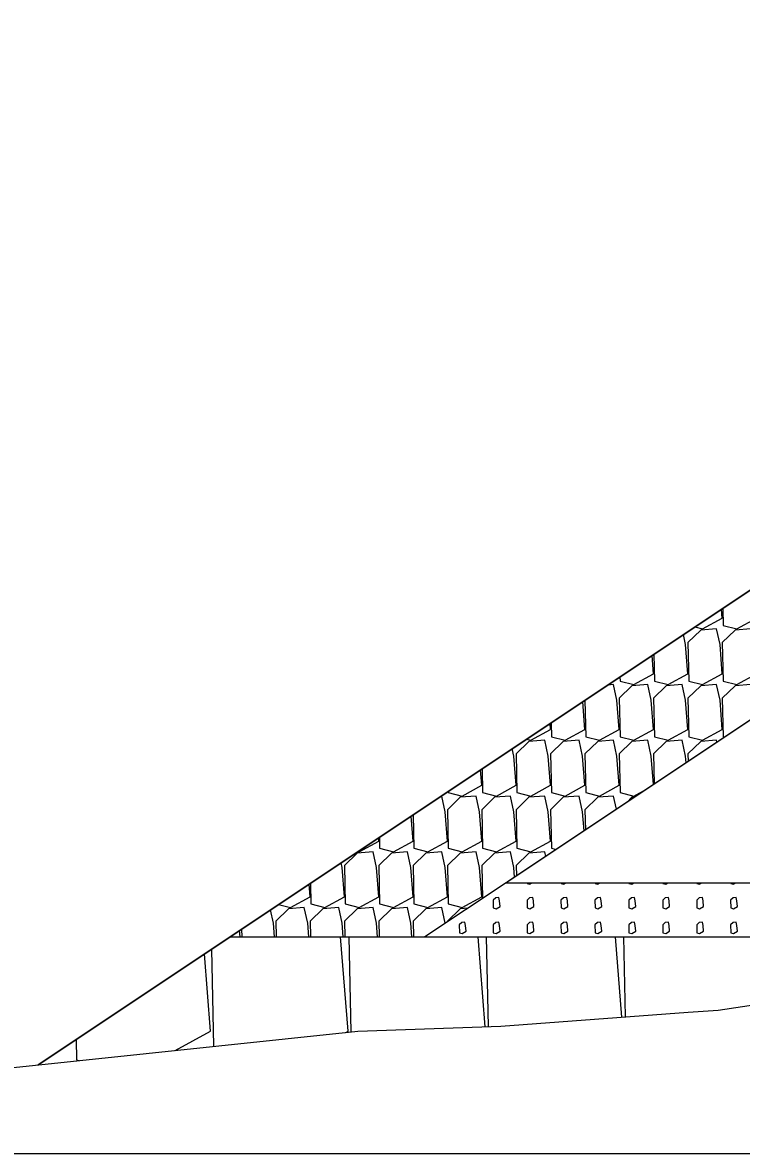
# Model space of a CAD drawing. Extents: x -26 to 4903, y -1010 to 9587.
# Drawn here: x 77.32 to 90.61, y 4500 to 4520.9 of the extents above; entities that cross this region are included whole.
import ezdxf

# ---------------------------------------------------------------- set-up
doc = ezdxf.new("R2010")
doc.units = 0
for name, color, linetype in [('Default', 7, 'Continuous'), ('Exist Cross Section Cell', 7, 'Continuous'), ('Exist XS Ground Line', 7, 'Continuous'), ('Prop CMT Slope Grass', 7, 'Continuous'), ('Prop XS Class II Rip Rap Ditch Liner', 7, 'Continuous'), ('Prop XS Earthwork Shape', 7, 'Continuous')]:
    doc.layers.add(name, color=color, linetype=linetype)

msp = doc.modelspace()

# ---------------------------------------------------------------- linework, layer by layer
at = {"layer": 'Default'}
msp.add_line((106.5, 4520.898), (77.609, 4501.637), dxfattribs=at)
at = {"layer": 'Exist Cross Section Cell'}
msp.add_line((0, 4500), (150, 4500), dxfattribs=at)
at = {"layer": 'Exist XS Ground Line'}
for p, q in [((90.179, 4502.646), (98.866, 4503.985)), ((89.625, 4502.609), (90.179, 4502.646)), ((86.162, 4502.351), (89.625, 4502.609)), ((77.038, 4501.577), (83.52, 4502.26)), ((83.52, 4502.26), (86.162, 4502.351))]:
    msp.add_line(p, q, dxfattribs=at)
at = {"layer": 'Prop CMT Slope Grass'}
for p, q in [((110.001, 4520.828), (86.259, 4505)), ((86.259, 4505), (105.287, 4505))]:
    msp.add_line(p, q, dxfattribs=at)
at = {"layer": 'Prop XS Class II Rip Rap Ditch Liner'}
for p, q in [((77.609, 4501.637), (106.5, 4520.898)), ((90.255, 4509.891), (90.242, 4510.059)), ((90.264, 4510.074), (90.271, 4509.757)), ((89.892, 4509.693), (90.255, 4509.891)), ((90.271, 4509.757), (90.527, 4509.693)), ((90.527, 4509.693), (90.89, 4509.891)), ((89.578, 4509.403), (89.537, 4509.589)), ((89.856, 4509.67), (89.62, 4509.441)), ((89.747, 4509.729), (89.892, 4509.693)), ((90.149, 4509.693), (89.856, 4509.67)), ((90.213, 4509.403), (90.149, 4509.693)), ((90.491, 4509.67), (90.255, 4509.441)), ((90.784, 4509.693), (90.491, 4509.67)), ((89.62, 4508.861), (89.578, 4509.403)), ((89.62, 4509.441), (89.636, 4508.728)), ((90.255, 4508.861), (90.213, 4509.403)), ((90.255, 4509.441), (90.271, 4508.728)), ((88.985, 4508.861), (88.959, 4509.203)), ((88.99, 4509.224), (89.001, 4508.728)), ((88.364, 4508.807), (88.366, 4508.728)), ((88.366, 4508.728), (88.622, 4508.663)), ((88.622, 4508.663), (88.985, 4508.861)), ((89.001, 4508.728), (89.257, 4508.663)), ((89.257, 4508.663), (89.62, 4508.861)), ((89.636, 4508.728), (89.892, 4508.663)), ((89.892, 4508.663), (90.255, 4508.861)), ((90.271, 4508.728), (90.527, 4508.663)), ((90.527, 4508.663), (90.89, 4508.861)), ((88.244, 4508.663), (88.135, 4508.655)), ((88.308, 4508.374), (88.244, 4508.663)), ((88.586, 4508.64), (88.351, 4508.412)), ((88.879, 4508.663), (88.586, 4508.64)), ((88.943, 4508.374), (88.879, 4508.663)), ((89.221, 4508.64), (88.985, 4508.412)), ((89.514, 4508.663), (89.221, 4508.64)), ((89.578, 4508.374), (89.514, 4508.663)), ((89.856, 4508.64), (89.62, 4508.412)), ((90.149, 4508.663), (89.856, 4508.64)), ((90.213, 4508.374), (90.149, 4508.663)), ((90.491, 4508.64), (90.255, 4508.412)), ((90.784, 4508.663), (90.491, 4508.64)), ((87.716, 4507.831), (87.675, 4508.348)), ((87.716, 4508.375), (87.731, 4507.698)), ((88.351, 4507.831), (88.308, 4508.374)), ((88.351, 4508.412), (88.366, 4507.698)), ((88.985, 4507.831), (88.943, 4508.374)), ((88.985, 4508.412), (89.001, 4507.698)), ((89.62, 4507.831), (89.578, 4508.374)), ((89.62, 4508.412), (89.636, 4507.698)), ((90.255, 4507.831), (90.213, 4508.374)), ((90.255, 4508.412), (90.271, 4507.698)), ((87.081, 4507.831), (87.072, 4507.946)), ((87.09, 4507.958), (87.096, 4507.698)), ((86.635, 4507.654), (86.717, 4507.634)), ((86.717, 4507.634), (87.081, 4507.831)), ((87.096, 4507.698), (87.352, 4507.634)), ((87.352, 4507.634), (87.716, 4507.831)), ((87.731, 4507.698), (87.987, 4507.634)), ((87.987, 4507.634), (88.351, 4507.831)), ((88.366, 4507.698), (88.622, 4507.634)), ((88.622, 4507.634), (88.985, 4507.831)), ((89.001, 4507.698), (89.257, 4507.634)), ((89.257, 4507.634), (89.62, 4507.831)), ((89.636, 4507.698), (89.892, 4507.634)), ((89.892, 4507.634), (90.255, 4507.831)), ((90.271, 4507.698), (90.296, 4507.692)), ((86.403, 4507.344), (86.373, 4507.48)), ((86.682, 4507.611), (86.446, 4507.382)), ((86.975, 4507.634), (86.682, 4507.611)), ((87.038, 4507.344), (86.975, 4507.634)), ((87.317, 4507.611), (87.081, 4507.382)), ((87.609, 4507.634), (87.317, 4507.611)), ((87.673, 4507.344), (87.609, 4507.634)), ((87.952, 4507.611), (87.716, 4507.382)), ((88.244, 4507.634), (87.952, 4507.611)), ((88.308, 4507.344), (88.244, 4507.634)), ((88.586, 4507.611), (88.351, 4507.382)), ((88.879, 4507.634), (88.586, 4507.611)), ((88.943, 4507.344), (88.879, 4507.634)), ((89.221, 4507.611), (88.985, 4507.382)), ((89.514, 4507.634), (89.221, 4507.611)), ((89.578, 4507.344), (89.514, 4507.634)), ((89.856, 4507.611), (89.62, 4507.382)), ((90.149, 4507.634), (89.856, 4507.611)), ((90.157, 4507.599), (90.149, 4507.634)), ((86.446, 4506.802), (86.403, 4507.344)), ((86.446, 4507.382), (86.461, 4506.668)), ((87.081, 4506.802), (87.038, 4507.344)), ((87.081, 4507.382), (87.096, 4506.668)), ((87.716, 4506.802), (87.673, 4507.344)), ((87.716, 4507.382), (87.731, 4506.668)), ((88.351, 4506.802), (88.308, 4507.344)), ((88.351, 4507.382), (88.366, 4506.668)), ((88.984, 4506.817), (88.943, 4507.344)), ((88.985, 4507.382), (88.997, 4506.826)), ((89.588, 4507.219), (89.578, 4507.344)), ((89.62, 4507.382), (89.623, 4507.243)), ((85.811, 4506.802), (85.788, 4507.09)), ((85.817, 4507.109), (85.826, 4506.668)), ((85.07, 4506.604), (85.058, 4506.603)), ((85.133, 4506.314), (85.07, 4506.604)), ((85.191, 4506.692), (85.191, 4506.668)), ((85.191, 4506.668), (85.447, 4506.604)), ((85.705, 4506.604), (85.412, 4506.581)), ((85.447, 4506.604), (85.811, 4506.802)), ((85.768, 4506.314), (85.705, 4506.604)), ((85.826, 4506.668), (86.082, 4506.604)), ((86.34, 4506.604), (86.047, 4506.581)), ((86.082, 4506.604), (86.446, 4506.802)), ((86.403, 4506.314), (86.34, 4506.604)), ((86.461, 4506.668), (86.717, 4506.604)), ((86.975, 4506.604), (86.682, 4506.581)), ((86.717, 4506.604), (87.081, 4506.802)), ((87.038, 4506.314), (86.975, 4506.604)), ((87.096, 4506.668), (87.352, 4506.604)), ((87.609, 4506.604), (87.317, 4506.581)), ((87.352, 4506.604), (87.716, 4506.802)), ((87.673, 4506.314), (87.609, 4506.604)), ((87.731, 4506.668), (87.987, 4506.604)), ((88.244, 4506.604), (87.952, 4506.581)), ((87.987, 4506.604), (88.351, 4506.802)), ((88.298, 4506.359), (88.244, 4506.604)), ((88.366, 4506.668), (88.622, 4506.604)), ((88.622, 4506.604), (88.856, 4506.732)), ((85.412, 4506.581), (85.176, 4506.352)), ((86.047, 4506.581), (85.811, 4506.352)), ((86.682, 4506.581), (86.446, 4506.352)), ((87.317, 4506.581), (87.081, 4506.352)), ((87.952, 4506.581), (87.716, 4506.352)), ((88.586, 4506.581), (88.49, 4506.487)), ((88.636, 4506.585), (88.586, 4506.581)), ((84.541, 4505.772), (84.505, 4506.234)), ((84.543, 4506.26), (84.556, 4505.639)), ((85.176, 4505.772), (85.133, 4506.314)), ((85.176, 4506.352), (85.191, 4505.639)), ((85.811, 4505.772), (85.768, 4506.314)), ((85.811, 4506.352), (85.826, 4505.639)), ((86.446, 4505.772), (86.403, 4506.314)), ((86.446, 4506.352), (86.461, 4505.639)), ((87.081, 4505.772), (87.038, 4506.314)), ((87.081, 4506.352), (87.096, 4505.639)), ((87.701, 4505.961), (87.673, 4506.314)), ((87.716, 4506.352), (87.724, 4505.976)), ((83.542, 4505.574), (83.906, 4505.772)), ((83.906, 4505.772), (83.901, 4505.832)), ((83.917, 4505.842), (83.921, 4505.639)), ((84.177, 4505.574), (84.541, 4505.772)), ((84.812, 4505.574), (85.176, 4505.772)), ((85.447, 4505.574), (85.811, 4505.772)), ((86.082, 4505.574), (86.446, 4505.772)), ((86.717, 4505.574), (87.081, 4505.772)), ((83.8, 4505.574), (83.507, 4505.551)), ((83.522, 4505.579), (83.542, 4505.574)), ((83.863, 4505.285), (83.8, 4505.574)), ((83.921, 4505.639), (84.177, 4505.574)), ((84.435, 4505.574), (84.142, 4505.551)), ((84.498, 4505.285), (84.435, 4505.574)), ((84.556, 4505.639), (84.812, 4505.574)), ((85.07, 4505.574), (84.777, 4505.551)), ((85.133, 4505.285), (85.07, 4505.574)), ((85.191, 4505.639), (85.447, 4505.574)), ((85.705, 4505.574), (85.412, 4505.551)), ((85.768, 4505.285), (85.705, 4505.574)), ((85.826, 4505.639), (86.082, 4505.574)), ((86.34, 4505.574), (86.047, 4505.551)), ((86.403, 4505.285), (86.34, 4505.574)), ((86.461, 4505.639), (86.717, 4505.574)), ((86.975, 4505.574), (86.682, 4505.551)), ((86.993, 4505.489), (86.975, 4505.574)), ((87.096, 4505.639), (87.184, 4505.617)), ((83.228, 4505.285), (83.21, 4505.371)), ((83.507, 4505.551), (83.271, 4505.323)), ((84.142, 4505.551), (83.906, 4505.323)), ((84.777, 4505.551), (84.541, 4505.323)), ((85.412, 4505.551), (85.176, 4505.323)), ((86.047, 4505.551), (85.811, 4505.323)), ((86.682, 4505.551), (86.446, 4505.323)), ((83.271, 4504.743), (83.228, 4505.285)), ((83.271, 4505.323), (83.286, 4504.609)), ((83.906, 4504.743), (83.863, 4505.285)), ((83.906, 4505.323), (83.921, 4504.609)), ((84.541, 4504.743), (84.498, 4505.285)), ((84.541, 4505.323), (84.556, 4504.609)), ((85.176, 4504.743), (85.133, 4505.285)), ((85.176, 4505.323), (85.191, 4504.609)), ((85.811, 4504.743), (85.768, 4505.285)), ((85.811, 4505.323), (85.824, 4504.71)), ((86.417, 4505.105), (86.403, 4505.285)), ((86.446, 4505.323), (86.45, 4505.127)), ((82.636, 4504.743), (82.618, 4504.976)), ((82.643, 4504.993), (82.651, 4504.609)), ((86.259, 4505), (84.759, 4504)), ((86.259, 4505), (105.287, 4505)), ((86.65, 4505), (86.65, 4504.99)), ((86.65, 4504.99), (86.701, 4504.978)), ((86.701, 4504.978), (86.742, 4505)), ((87.277, 4505), (87.277, 4504.99)), ((87.277, 4504.99), (87.328, 4504.978)), ((87.328, 4504.978), (87.369, 4505)), ((87.904, 4505), (87.904, 4504.99)), ((87.904, 4504.99), (87.955, 4504.978)), ((87.955, 4504.978), (87.996, 4505)), ((88.531, 4505), (88.531, 4504.99)), ((88.531, 4504.99), (88.582, 4504.978)), ((88.582, 4504.978), (88.623, 4505)), ((89.158, 4505), (89.158, 4504.99)), ((89.158, 4504.99), (89.209, 4504.978)), ((89.209, 4504.978), (89.25, 4505)), ((89.785, 4505), (89.785, 4504.99)), ((89.785, 4504.99), (89.836, 4504.978)), ((89.836, 4504.978), (89.877, 4505)), ((90.412, 4505), (90.412, 4504.99)), ((90.412, 4504.99), (90.463, 4504.978)), ((90.463, 4504.978), (90.504, 4505)), ((82.272, 4504.545), (82.636, 4504.743)), ((82.907, 4504.545), (83.271, 4504.743)), ((83.542, 4504.545), (83.906, 4504.743)), ((84.177, 4504.545), (84.541, 4504.743)), ((84.812, 4504.545), (85.176, 4504.743)), ((85.447, 4504.545), (85.811, 4504.743)), ((86.067, 4504.723), (86.02, 4504.677)), ((86.126, 4504.728), (86.067, 4504.723)), ((86.138, 4504.67), (86.126, 4504.728)), ((86.694, 4504.723), (86.647, 4504.677)), ((86.753, 4504.728), (86.694, 4504.723)), ((86.765, 4504.67), (86.753, 4504.728)), ((87.321, 4504.723), (87.274, 4504.677)), ((87.38, 4504.728), (87.321, 4504.723)), ((87.392, 4504.67), (87.38, 4504.728)), ((87.948, 4504.723), (87.901, 4504.677)), ((88.007, 4504.728), (87.948, 4504.723)), ((88.019, 4504.67), (88.007, 4504.728)), ((88.575, 4504.723), (88.528, 4504.677)), ((88.634, 4504.728), (88.575, 4504.723)), ((88.646, 4504.67), (88.634, 4504.728)), ((89.202, 4504.723), (89.155, 4504.677)), ((89.261, 4504.728), (89.202, 4504.723)), ((89.273, 4504.67), (89.261, 4504.728)), ((89.829, 4504.723), (89.782, 4504.677)), ((89.887, 4504.728), (89.829, 4504.723)), ((89.9, 4504.67), (89.887, 4504.728)), ((90.456, 4504.723), (90.409, 4504.677)), ((90.514, 4504.728), (90.456, 4504.723)), ((90.527, 4504.67), (90.514, 4504.728)), ((82.237, 4504.522), (82.001, 4504.293)), ((82.053, 4504.6), (82.272, 4504.545)), ((82.53, 4504.545), (82.237, 4504.522)), ((82.594, 4504.255), (82.53, 4504.545)), ((82.872, 4504.522), (82.636, 4504.293)), ((82.651, 4504.609), (82.907, 4504.545)), ((83.165, 4504.545), (82.872, 4504.522)), ((83.228, 4504.255), (83.165, 4504.545)), ((83.507, 4504.522), (83.271, 4504.293)), ((83.286, 4504.609), (83.542, 4504.545)), ((83.8, 4504.545), (83.507, 4504.522)), ((83.863, 4504.255), (83.8, 4504.545)), ((84.142, 4504.522), (83.906, 4504.293)), ((83.921, 4504.609), (84.177, 4504.545)), ((84.435, 4504.545), (84.142, 4504.522)), ((84.498, 4504.255), (84.435, 4504.545)), ((84.777, 4504.522), (84.541, 4504.293)), ((84.556, 4504.609), (84.812, 4504.545)), ((85.07, 4504.545), (84.777, 4504.522)), ((85.133, 4504.255), (85.07, 4504.545)), ((85.412, 4504.522), (85.176, 4504.293)), ((85.191, 4504.609), (85.447, 4504.545)), ((85.559, 4504.533), (85.412, 4504.522)), ((86.02, 4504.677), (86.023, 4504.535)), ((86.023, 4504.535), (86.074, 4504.522)), ((86.074, 4504.522), (86.147, 4504.561)), ((86.147, 4504.561), (86.138, 4504.67)), ((86.647, 4504.677), (86.65, 4504.535)), ((86.65, 4504.535), (86.701, 4504.522)), ((86.701, 4504.522), (86.774, 4504.561)), ((86.774, 4504.561), (86.765, 4504.67)), ((87.274, 4504.677), (87.277, 4504.535)), ((87.277, 4504.535), (87.328, 4504.522)), ((87.328, 4504.522), (87.401, 4504.561)), ((87.401, 4504.561), (87.392, 4504.67)), ((87.901, 4504.677), (87.904, 4504.535)), ((87.904, 4504.535), (87.955, 4504.522)), ((87.955, 4504.522), (88.028, 4504.561)), ((88.028, 4504.561), (88.019, 4504.67)), ((88.528, 4504.677), (88.531, 4504.535)), ((88.531, 4504.535), (88.582, 4504.522)), ((88.582, 4504.522), (88.655, 4504.561)), ((88.655, 4504.561), (88.646, 4504.67)), ((89.155, 4504.677), (89.158, 4504.535)), ((89.158, 4504.535), (89.209, 4504.522)), ((89.209, 4504.522), (89.282, 4504.561)), ((89.282, 4504.561), (89.273, 4504.67)), ((89.782, 4504.677), (89.785, 4504.535)), ((89.785, 4504.535), (89.836, 4504.522)), ((89.836, 4504.522), (89.909, 4504.561)), ((89.909, 4504.561), (89.9, 4504.67)), ((90.409, 4504.677), (90.412, 4504.535)), ((90.412, 4504.535), (90.463, 4504.522)), ((90.463, 4504.522), (90.536, 4504.561)), ((90.536, 4504.561), (90.527, 4504.67)), ((81.959, 4504.255), (81.905, 4504.501)), ((81.344, 4504), (81.334, 4504.121)), ((81.369, 4504.144), (81.373, 4504)), ((81.979, 4504), (81.959, 4504.255)), ((82.001, 4504.293), (82.008, 4504)), ((82.614, 4504), (82.594, 4504.255)), ((82.636, 4504.293), (82.642, 4504)), ((83.249, 4504), (83.228, 4504.255)), ((83.271, 4504.293), (83.277, 4504)), ((83.883, 4504), (83.863, 4504.255)), ((83.906, 4504.293), (83.912, 4504)), ((84.518, 4504), (84.498, 4504.255)), ((84.541, 4504.293), (84.547, 4504)), ((85.134, 4504.25), (85.133, 4504.255)), ((85.176, 4504.293), (85.176, 4504.278)), ((85.44, 4504.267), (85.393, 4504.221)), ((85.393, 4504.221), (85.396, 4504.079)), ((85.499, 4504.272), (85.44, 4504.267)), ((85.447, 4504.066), (85.52, 4504.105)), ((85.511, 4504.214), (85.499, 4504.272)), ((85.52, 4504.105), (85.511, 4504.214)), ((86.067, 4504.267), (86.02, 4504.221)), ((86.02, 4504.221), (86.023, 4504.079)), ((86.126, 4504.272), (86.067, 4504.267)), ((86.074, 4504.066), (86.147, 4504.105)), ((86.138, 4504.214), (86.126, 4504.272)), ((86.147, 4504.105), (86.138, 4504.214)), ((86.694, 4504.267), (86.647, 4504.221)), ((86.647, 4504.221), (86.65, 4504.079)), ((86.753, 4504.272), (86.694, 4504.267)), ((86.701, 4504.066), (86.774, 4504.105)), ((86.765, 4504.214), (86.753, 4504.272)), ((86.774, 4504.105), (86.765, 4504.214)), ((87.321, 4504.267), (87.274, 4504.221)), ((87.274, 4504.221), (87.277, 4504.079)), ((87.38, 4504.272), (87.321, 4504.267)), ((87.328, 4504.066), (87.401, 4504.105)), ((87.392, 4504.214), (87.38, 4504.272)), ((87.401, 4504.105), (87.392, 4504.214)), ((87.948, 4504.267), (87.901, 4504.221)), ((87.901, 4504.221), (87.904, 4504.079)), ((88.007, 4504.272), (87.948, 4504.267)), ((87.955, 4504.066), (88.028, 4504.105)), ((88.019, 4504.214), (88.007, 4504.272)), ((88.028, 4504.105), (88.019, 4504.214)), ((88.575, 4504.267), (88.528, 4504.221)), ((88.528, 4504.221), (88.531, 4504.079)), ((88.634, 4504.272), (88.575, 4504.267)), ((88.582, 4504.066), (88.655, 4504.105)), ((88.646, 4504.214), (88.634, 4504.272)), ((88.655, 4504.105), (88.646, 4504.214)), ((89.202, 4504.267), (89.155, 4504.221)), ((89.155, 4504.221), (89.158, 4504.079)), ((89.261, 4504.272), (89.202, 4504.267)), ((89.209, 4504.066), (89.282, 4504.105)), ((89.273, 4504.214), (89.261, 4504.272)), ((89.282, 4504.105), (89.273, 4504.214)), ((89.829, 4504.267), (89.782, 4504.221)), ((89.782, 4504.221), (89.785, 4504.079)), ((89.887, 4504.272), (89.829, 4504.267)), ((89.836, 4504.066), (89.909, 4504.105)), ((89.9, 4504.214), (89.887, 4504.272)), ((89.909, 4504.105), (89.9, 4504.214)), ((90.456, 4504.267), (90.409, 4504.221)), ((90.409, 4504.221), (90.412, 4504.079)), ((90.514, 4504.272), (90.456, 4504.267)), ((90.463, 4504.066), (90.536, 4504.105)), ((90.527, 4504.214), (90.514, 4504.272)), ((90.536, 4504.105), (90.527, 4504.214)), ((81.153, 4504), (98.964, 4504)), ((83.338, 4502.26), (83.201, 4504)), ((83.351, 4504), (83.388, 4502.247)), ((85.396, 4504.079), (85.447, 4504.066)), ((85.872, 4502.341), (85.741, 4504)), ((85.89, 4504), (85.926, 4502.343)), ((86.023, 4504.079), (86.074, 4504.066)), ((86.65, 4504.079), (86.701, 4504.066)), ((87.277, 4504.079), (87.328, 4504.066)), ((87.904, 4504.079), (87.955, 4504.066)), ((88.397, 4502.517), (88.281, 4504)), ((88.43, 4504), (88.462, 4502.522)), ((88.531, 4504.079), (88.582, 4504.066)), ((89.158, 4504.079), (89.209, 4504.066)), ((89.785, 4504.079), (89.836, 4504.066)), ((90.412, 4504.079), (90.463, 4504.066)), ((80.798, 4502.26), (80.686, 4503.688)), ((80.816, 4503.775), (80.854, 4501.979)), ((80.144, 4501.904), (80.798, 4502.26)), ((83.295, 4502.237), (83.338, 4502.26)), ((78.312, 4502.106), (78.32, 4501.727)), ((78.32, 4501.727), (78.361, 4501.716))]:
    msp.add_line(p, q, dxfattribs=at)
at = {"layer": 'Prop XS Earthwork Shape'}
msp.add_lwpolyline([(110.113, 4506.635), (117.017, 4511.094), (117.556, 4511.506), (118.648, 4512.234), (123.429, 4515.618), (127.029, 4518.335), (128.16, 4519.158), (129.204, 4519.268), (128, 4519.238), (124.665, 4519.154), (123.257, 4520.563), (110.001, 4520.828), (86.259, 4505), (105.287, 4505), (106.391, 4505.365), (107.981, 4505.968), (109.775, 4506.425)], close=True, dxfattribs=at)

doc.saveas('drawing.dxf')
